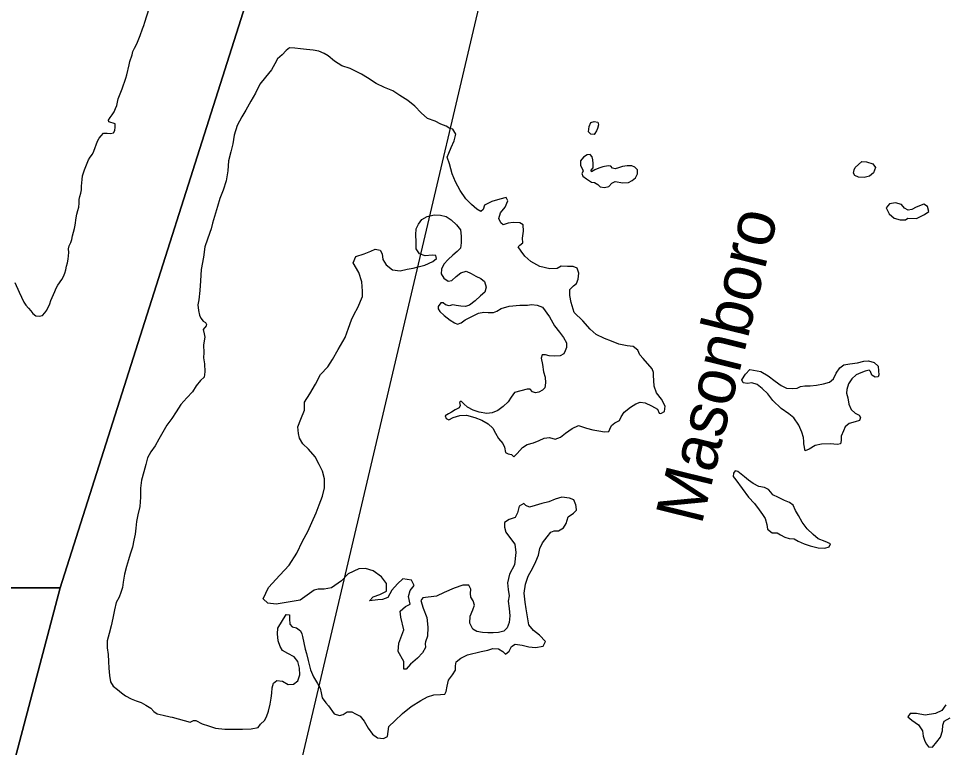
# Model space of a CAD drawing. Extents: x 2290055 to 2389491, y 66597 to 237875.
# Drawn here: x 2341203 to 2345465, y 133270 to 136624 of the extents above; entities that cross this region are included whole.
import ezdxf

# ---------------------------------------------------------------- set-up
doc = ezdxf.new("R2010")
doc.units = 0
for name, color, linetype in [('Exist Hydrographic Bathymetry Feature', 7, 'Continuous'), ('Exist Hydrographic Island Shore', 7, 'Continuous'), ('Exist Hydrographic River Shore', 7, 'Continuous'), ('Exist Hydrographic Sound Label', 7, 'Continuous'), ('Map Preparation Inset Cut Line', 7, 'Continuous')]:
    doc.layers.add(name, color=color, linetype=linetype)

msp = doc.modelspace()

# ---------------------------------------------------------------- linework, layer by layer
at = {"layer": 'Exist Hydrographic Bathymetry Feature'}
for points in [[(2343853, 136091.1), (2343837.6, 136092.8), (2343825.9, 136103.5), (2343829.6, 136127.6), (2343837.2, 136145.6), (2343851.9, 136151), (2343869.2, 136147), (2343872.6, 136134.8), (2343867.9, 136118.7), (2343862.8, 136106.8), (2343856.2, 136095.9), (2343853, 136091.1)], [(2343899.5, 135847.3), (2343920.4, 135851), (2343933.6, 135866.1), (2343948.7, 135874.4), (2343984.8, 135868), (2344010, 135870.5), (2344027.7, 135878.7), (2344042, 135890.9), (2344051.7, 135910.2), (2344051.3, 135928.8), (2344040.2, 135940.5), (2344025.4, 135946.4), (2344004.3, 135946.8), (2343983, 135943.7), (2343964.9, 135938), (2343948.7, 135932.7), (2343937.2, 135936), (2343929, 135944.7), (2343916.9, 135946.1), (2343892.7, 135941.7), (2343873.7, 135936), (2343856, 135928.1), (2343839.8, 135919.5), (2343839.2, 135925.9), (2343847.2, 135936.8), (2343848.2, 135944.5), (2343848.5, 135957.4), (2343847, 135974.2), (2343842.7, 135987.7), (2343834.3, 135998.7), (2343820, 135997.5), (2343804, 135986), (2343790, 135969.7), (2343790, 135948.7), (2343799, 135931.9), (2343801.9, 135921.9), (2343796.2, 135911.3), (2343800.5, 135899.4), (2343817.1, 135886.1), (2343839.8, 135871.1), (2343854, 135869.8), (2343870, 135861), (2343880.2, 135849.3), (2343899.5, 135847.3)], [(2345095, 135893), (2345068.9, 135894.8), (2345052.9, 135902.3), (2345046, 135913.3), (2345048.8, 135928.1), (2345053.5, 135939.3), (2345085.3, 135966.2), (2345106, 135964.5), (2345135.6, 135956.2), (2345147, 135938.4), (2345138.2, 135914), (2345120, 135898.7), (2345095, 135893)], [(2345284.8, 135697.7), (2345296.7, 135705.3), (2345336.3, 135704.1), (2345373.2, 135721.9), (2345393.3, 135736.3), (2345386.3, 135759.2), (2345370.4, 135770.3), (2345334.7, 135755.7), (2345314, 135745.5), (2345298, 135742.7), (2345280.5, 135751.2), (2345266.6, 135768), (2345239.5, 135776.2), (2345211.8, 135772.2), (2345196.7, 135753.3), (2345210, 135725.8), (2345233.6, 135706.3), (2345261.3, 135697.8), (2345284.8, 135697.7)], [(2344823.1, 134635.2), (2344817.5, 134666.4), (2344817.9, 134678.3), (2344816.5, 134696.3), (2344808.1, 134720.7), (2344795.2, 134752.8), (2344771.2, 134787.3), (2344748.2, 134804.8), (2344712.5, 134830.2), (2344675.2, 134865.8), (2344651.8, 134896.5), (2344626, 134921), (2344602.2, 134940.1), (2344578.2, 134947.8), (2344559, 134945.3), (2344538.5, 134947.7), (2344532.1, 134962.1), (2344548.7, 134987.1), (2344568.6, 135009), (2344620.3, 134999.3), (2344653.5, 134979.4), (2344685.1, 134955.5), (2344712.7, 134935.3), (2344737.8, 134923.9), (2344766.1, 134921.7), (2344786.8, 134923.6), (2344801.5, 134930.2), (2344821.8, 134934), (2344846.2, 134934.3), (2344875.1, 134937.8), (2344907.5, 134943.7), (2344935, 134951.1), (2344953.5, 134966.2), (2344966.8, 134991.8), (2344983.4, 135017.5), (2345001.3, 135030.2), (2345029.8, 135035.4), (2345065, 135040.4), (2345093.3, 135047.8), (2345115.5, 135048.4), (2345141.3, 135041.6), (2345159.6, 135024.4), (2345161.4, 135002.8), (2345163.5, 134984.2), (2345159.4, 134975.4), (2345146.2, 134974.3), (2345131.3, 134983.4), (2345124.5, 134999.8), (2345117.7, 135006.5), (2345100.5, 135002.1), (2345080, 134994.1), (2345058.7, 134984.8), (2345037.8, 134966.2), (2345023.8, 134942.5), (2345014.8, 134916.6), (2345014.2, 134900.5), (2345019.7, 134878), (2345024, 134850.3), (2345035.9, 134825.3), (2345054.6, 134808.1), (2345072.2, 134798.7), (2345078.2, 134787.8), (2345074.1, 134774.2), (2345054, 134768.5), (2345026.1, 134760.7), (2345008.4, 134745), (2345000.2, 134726.9), (2344989.6, 134701.9), (2344990, 134682.9), (2344986.9, 134666.8), (2344973, 134664), (2344938.3, 134666.5), (2344898.7, 134665.4), (2344869, 134659.2), (2344842.8, 134643.1), (2344823.1, 134635.2)], [(2344913.9, 134186.5), (2344934.8, 134193.2), (2344939.9, 134207.2), (2344916, 134218.2), (2344882.9, 134229.7), (2344861, 134250.4), (2344833.3, 134275.8), (2344810.6, 134306.2), (2344792.3, 134336.9), (2344779.2, 134360.6), (2344768.9, 134384.7), (2344751.9, 134397.4), (2344727.9, 134406.1), (2344701.1, 134419.3), (2344675.2, 134432.6), (2344665.2, 134445.3), (2344655.5, 134457.5), (2344636.5, 134465.6), (2344610.8, 134471.1), (2344584.8, 134484.3), (2344563.3, 134500.2), (2344543.8, 134514.8), (2344529.4, 134527.5), (2344514.5, 134539), (2344500.9, 134543.3), (2344493.3, 134532.6), (2344491.9, 134517.1), (2344504, 134501.1), (2344533.9, 134462.1), (2344562.4, 134422.2), (2344590.5, 134392.2), (2344612.3, 134363.8), (2344626.8, 134341.7), (2344640, 134323.2), (2344646.5, 134296.5), (2344649.6, 134274.6), (2344671.5, 134258.1), (2344694.9, 134256.8), (2344710.1, 134247.9), (2344730, 134237.9), (2344750.5, 134231.3), (2344772.8, 134230.6), (2344791.7, 134219.3), (2344819.6, 134206.4), (2344846.9, 134198), (2344883.4, 134188.4), (2344913.9, 134186.5)], [(2345471.2, 133466.3), (2345452.8, 133439.9), (2345423, 133426), (2345376.1, 133418.4), (2345336.5, 133425.3), (2345306.6, 133426.3), (2345296.5, 133411), (2345314.8, 133394.8), (2345344.9, 133373.9), (2345364.2, 133346.4), (2345367.3, 133322.2), (2345375.3, 133299.1), (2345381.8, 133285.3), (2345391.5, 133272.5), (2345409.3, 133271.5), (2345430, 133295.9), (2345446.4, 133317.4), (2345456.5, 133346.2), (2345457.5, 133372.6), (2345464.3, 133391.4), (2345490.9, 133406.5)]]:
    msp.add_lwpolyline(points, dxfattribs=at)
at = {"layer": 'Exist Hydrographic Island Shore'}
for points in [[(2342474.2, 136488.3), (2342449.8, 136489.1), (2342435.2, 136477), (2342416.8, 136457.1), (2342394, 136439.5), (2342382.7, 136416.1), (2342367.8, 136387.8), (2342339.1, 136353.8), (2342313.4, 136322.1), (2342292.9, 136280.7), (2342271.8, 136243.8), (2342248.8, 136203), (2342231, 136171.9), (2342209.5, 136131.7), (2342195.3, 136087), (2342188.4, 136047.5), (2342179.9, 136011.4), (2342168.5, 135969.9), (2342166.8, 135923.2), (2342158, 135876.9), (2342144.1, 135833.8), (2342129.9, 135795.9), (2342118.4, 135758.6), (2342105.3, 135713), (2342095.3, 135682.1), (2342088.9, 135657), (2342082.8, 135640.3), (2342060.4, 135573.1), (2342053.4, 135525.7), (2342043.8, 135469.4), (2342040.5, 135417.8), (2342037.8, 135372), (2342032.9, 135330.1), (2342028.4, 135306.1), (2342031.1, 135281), (2342036, 135259.2), (2342042.1, 135245.1), (2342053, 135232.3), (2342063.7, 135224.7), (2342067.6, 135215.7), (2342066.3, 135209.9), (2342052.4, 135193), (2342057.9, 135173), (2342060.8, 135158.6), (2342057.5, 135141.4), (2342053.4, 135120.4), (2342055.7, 135087.6), (2342054, 135063.4), (2342059, 135035.7), (2342060.4, 134998.7), (2342056.7, 134974.4), (2342039.7, 134957.8), (2342020.8, 134934.7), (2342003.6, 134906.1), (2341978, 134878.7), (2341950.5, 134847.5), (2341928.6, 134814), (2341908, 134784.4), (2341885.5, 134753.5), (2341867.4, 134721.4), (2341848, 134688), (2341830.9, 134657.1), (2341811.3, 134630.5), (2341796.3, 134603.2), (2341788.5, 134571.8), (2341780.1, 134537.9), (2341768.4, 134499.1), (2341764.3, 134462.3), (2341764.7, 134422.3), (2341761.4, 134378.4), (2341752.2, 134340.9), (2341746.3, 134309.6), (2341742.2, 134279.5), (2341739.1, 134250.8), (2341733.8, 134223.7), (2341727.6, 134191.7), (2341716.9, 134160), (2341708.3, 134133.4), (2341699.9, 134102.4), (2341690.7, 134067.1), (2341684.5, 134031), (2341680.8, 134005.4), (2341673.1, 133983.4), (2341666.5, 133960.8), (2341652.3, 133936.1), (2341644.8, 133902.5), (2341636.8, 133865), (2341629.6, 133829.5), (2341619.7, 133793.6), (2341610.9, 133760.3), (2341610.9, 133728), (2341615.4, 133697.1), (2341617.1, 133664.6), (2341618.3, 133634.6), (2341620.8, 133601.4), (2341626.5, 133571.5)], [(2343214.2, 135872.6), (2343198.8, 135910), (2343186.3, 135955.9), (2343175.7, 135986.2), (2343183.5, 136005.5), (2343193.7, 136030.2), (2343207.7, 136062), (2343216.3, 136092.3), (2343202.5, 136114.6), (2343188, 136118.8), (2343170.8, 136128.6), (2343146.2, 136138.1), (2343119.9, 136151.4), (2343085.2, 136163.9), (2343055.3, 136190.5), (2343027.2, 136221.6), (2342994, 136246.9), (2342957.7, 136269.7), (2342926.3, 136291.1), (2342887.8, 136306.8), (2342849.2, 136325.1), (2342809.7, 136352), (2342782, 136369), (2342729.1, 136395), (2342691.5, 136407.2), (2342657.7, 136428.6), (2342628.6, 136453.3), (2342609.7, 136463.7), (2342584.5, 136473.5), (2342559.1, 136478.8), (2342528.5, 136482.2), (2342501.1, 136485.6), (2342474.2, 136488.3)], [(2343431.8, 134668.5), (2343439, 134651.2), (2343444.1, 134627.1), (2343456.8, 134620.8), (2343472.6, 134617.7), (2343482, 134606.9), (2343497.4, 134623.2), (2343522.2, 134650.6), (2343544.6, 134663.4), (2343573.1, 134671.5), (2343598.5, 134682.1), (2343622.1, 134693.3), (2343646.7, 134696.9), (2343673.3, 134688.8), (2343697.9, 134697.5), (2343720.1, 134716.4), (2343751.5, 134737.8), (2343780.6, 134751), (2343817.5, 134739.5), (2343846.2, 134731.2), (2343874.5, 134726.7), (2343900.5, 134722.8), (2343919.8, 134723.7), (2343924.7, 134735.3), (2343931.7, 134750.9), (2343948.3, 134763.6), (2343969.4, 134774.2), (2343977.4, 134790.8), (2343990.3, 134813.5), (2344020.3, 134835.1), (2344044.5, 134850.9), (2344064, 134858.8), (2344087.7, 134856.5), (2344116.5, 134842.1), (2344143.3, 134826.9), (2344150.9, 134808.3), (2344159.9, 134807.4), (2344176.5, 134815.1), (2344180, 134840.6), (2344163, 134871.9), (2344139.4, 134901.6), (2344128.8, 134932.5), (2344126.1, 134983.4), (2344126.1, 134995.6), (2344119.9, 135011.7), (2344077.3, 135060), (2344062.3, 135076.8), (2344052.7, 135097.8), (2344032.2, 135115.3), (2344004.5, 135118.4), (2343965.9, 135126.3), (2343931.9, 135139.4), (2343900.7, 135151.8), (2343861.8, 135170.8), (2343834.3, 135194.8), (2343800.1, 135233.6), (2343760.5, 135271.9), (2343747.2, 135317.3), (2343741, 135350.2), (2343740.6, 135377), (2343756.8, 135394.3), (2343771.6, 135405.1), (2343778.5, 135425.1), (2343781.4, 135451.8), (2343773.4, 135475.7), (2343756, 135482.9), (2343729.5, 135483.7), (2343701.2, 135485.4), (2343682.2, 135474), (2343648.5, 135473.2), (2343602.8, 135482.5), (2343561.2, 135506.2), (2343533.5, 135530.2), (2343516.3, 135554.2), (2343502.7, 135573.9), (2343509.9, 135581.9), (2343523.7, 135591.8), (2343522.2, 135613.4), (2343527.8, 135646.2), (2343525.9, 135674.3), (2343510.7, 135684), (2343480, 135685.2), (2343456.6, 135682.4), (2343433.8, 135674.2), (2343423.2, 135683.9), (2343412.9, 135703.9), (2343421.9, 135730.9), (2343443.3, 135756.9), (2343454.5, 135785.5), (2343448, 135800.3), (2343418, 135793.4), (2343382, 135781.7), (2343347.9, 135766.2), (2343341.6, 135745.3), (2343330.9, 135736.6), (2343312.4, 135747), (2343288, 135768.4), (2343261.2, 135795.3), (2343236.2, 135832.5), (2343214.2, 135872.6)], [(2343124.2, 135534.2), (2343106.8, 135536), (2343074, 135532), (2343047.9, 135540.8), (2343033.6, 135564.4), (2343032.3, 135596.3), (2343031.7, 135628.6), (2343033.6, 135656.6), (2343043.4, 135678.7), (2343059.2, 135699.5), (2343083.8, 135714), (2343115.8, 135721.4), (2343144.7, 135720.2), (2343171.8, 135712.8), (2343194.7, 135697.9), (2343218.9, 135675.3), (2343237.8, 135651.3), (2343240.5, 135622.7), (2343240.7, 135592.7), (2343237.2, 135567.5), (2343221.2, 135551.5), (2343201.3, 135535.2), (2343180.8, 135515.3), (2343160.5, 135493.4), (2343149.4, 135471.4), (2343148, 135449.4), (2343160.5, 135429.6), (2343180, 135415.3), (2343196.8, 135418.4), (2343217.1, 135437), (2343238.2, 135453.4), (2343262.8, 135462.4), (2343286.4, 135451.7), (2343307.9, 135439.1), (2343330.7, 135427.8), (2343347.1, 135414.4), (2343355.7, 135388.7), (2343349.6, 135365.4), (2343328.9, 135348.1), (2343304.2, 135325.6), (2343278, 135305.3), (2343260, 135299.3), (2343239, 135300.6), (2343217.3, 135303.6), (2343202.5, 135306.3), (2343185.3, 135302.6), (2343167.3, 135307.5), (2343157, 135316.1), (2343147, 135316), (2343134.5, 135299), (2343134.3, 135288.1), (2343142.5, 135276.6), (2343162.6, 135258.1), (2343190, 135236.5), (2343209.5, 135224.5), (2343223.7, 135217.9), (2343240.5, 135224.2), (2343258.3, 135237.3), (2343293, 135254.5), (2343320.4, 135267.7), (2343344, 135272.9), (2343363.9, 135271.8), (2343388.7, 135272.1), (2343404.5, 135277.4), (2343424.2, 135290.6), (2343460.5, 135300), (2343509.5, 135304.5), (2343545, 135305.6), (2343563.8, 135307.7), (2343589.5, 135305.8), (2343614.7, 135296.4), (2343646.1, 135251.6), (2343670.5, 135210.7), (2343692.2, 135180.6), (2343711.5, 135155.7), (2343724.6, 135132), (2343725.2, 135110.8), (2343719.3, 135094.9), (2343712.1, 135080.6), (2343695.5, 135071.7), (2343670.5, 135069.8), (2343645.5, 135071.8), (2343628, 135076.4), (2343612.4, 135076.8), (2343607.9, 135061.3), (2343615.3, 135032.1), (2343619.4, 134998.3), (2343627, 134974.5), (2343628.4, 134948.1), (2343624.7, 134924.8), (2343614.9, 134913.8), (2343597.5, 134905.5), (2343582.7, 134902.4), (2343569, 134907.1), (2343558.1, 134918.2), (2343543.3, 134919), (2343514.2, 134911.3), (2343485.9, 134903.2), (2343470.7, 134882.4), (2343456.2, 134860.9)], [(2343074.6, 133747.4), (2343076, 133729.7), (2343061.5, 133705.7), (2343039.3, 133680.6), (2343007.7, 133653.5), (2342987, 133630), (2342975.5, 133630.2), (2342976.6, 133666), (2342950.3, 133711.8), (2342953.4, 133749.2), (2342976, 133811.7), (2342962, 133868.6), (2342958.9, 133896.3), (2342984, 133918.5), (2343005.7, 133928.4), (2342997.1, 133964.4), (2343005.5, 133992.3), (2343023.5, 134014.4), (2343011.8, 134039.7), (2342972.1, 134045.7), (2342947.5, 134022.2), (2342920.6, 133994.1), (2342902.3, 133960.4), (2342878.8, 133950.4), (2342856.4, 133949.2), (2342818.5, 133944.2), (2342834.5, 133962.5), (2342866.5, 133973.8), (2342896.2, 133989.7), (2342897.2, 134024.2), (2342874, 134054.2), (2342834.5, 134082.4), (2342799.8, 134093.6), (2342768.6, 134092.3), (2342720.3, 134069.1), (2342689.7, 134037.2), (2342643.8, 134004.7), (2342610.3, 133998.5), (2342581.4, 133997.8), (2342563, 133993.7), (2342498.8, 133948.2), (2342389.3, 133929.4), (2342349.9, 133933.8), (2342328.4, 133953.9), (2342353.2, 134006.4), (2342405.7, 134063.1), (2342447.9, 134109.4), (2342484, 134164.6), (2342509.1, 134218.7), (2342534.3, 134263.9), (2342553.5, 134305.3), (2342573.2, 134350.1), (2342587.2, 134385.7), (2342601.3, 134426.2), (2342611.2, 134464), (2342611, 134506.5), (2342601.9, 134540.6), (2342586.8, 134572.7), (2342568.7, 134606.9), (2342538, 134643), (2342511.5, 134666.5), (2342496.3, 134692.8), (2342491.4, 134714.3), (2342489, 134744.6), (2342502.3, 134781.2), (2342518.3, 134822.6), (2342519.7, 134858.1), (2342543.1, 134897.7), (2342569.7, 134941.9), (2342592.9, 134986), (2342625.9, 135021.9), (2342648.3, 135055.7), (2342674.7, 135100.5), (2342705.7, 135156), (2342721.9, 135199.3), (2342735.4, 135237.9), (2342746.9, 135263.8), (2342764.8, 135294), (2342785.7, 135344.8), (2342785.5, 135369), (2342783, 135412.5), (2342769.1, 135456.2), (2342743, 135500.4), (2342754.7, 135529.5), (2342794.1, 135541.6), (2342824.4, 135553.6), (2342843.9, 135562.2), (2342867.3, 135557.6), (2342876.5, 135541.6), (2342879.6, 135515.2), (2342895.2, 135490.3), (2342924.1, 135467.1), (2342959.6, 135463.9), (2342992, 135470.5), (2343018.8, 135475.6), (2343042.6, 135481.1), (2343073.6, 135489.8), (2343109.2, 135506.3), (2343127.3, 135520.7), (2343124.2, 135534.2)], [(2343456.2, 134860.9), (2343433.2, 134838.4), (2343409, 134821), (2343383.2, 134809.1), (2343357.6, 134807.2), (2343323.3, 134812.9), (2343295, 134822.3), (2343269, 134835.5), (2343253, 134850.8), (2343240.7, 134862.9), (2343232.5, 134856.6), (2343234.9, 134842.8), (2343231, 134832.1), (2343212.2, 134823.2), (2343196, 134813), (2343181.4, 134804.5), (2343166, 134796.5), (2343170.6, 134783.7), (2343183.5, 134776.8), (2343202.7, 134788.6), (2343233.5, 134797.3), (2343264.5, 134799), (2343302.4, 134787.9), (2343335, 134776.6), (2343364.9, 134759.6), (2343385.4, 134739.2), (2343397.5, 134716.5), (2343412.7, 134691.8), (2343431.8, 134668.5)], [(2343213.4, 133645.6), (2343217.9, 133664), (2343239, 133680.7), (2343269.6, 133696.6), (2343333, 133711.5), (2343363.1, 133717.7), (2343385.2, 133725), (2343411.5, 133723.1), (2343431.6, 133711.4), (2343444.9, 133699.6), (2343461.5, 133712.1), (2343472, 133734.8), (2343489.2, 133745), (2343520.8, 133741.2), (2343551.5, 133733.1), (2343582.3, 133729), (2343616.9, 133735.9), (2343628, 133757.9), (2343600.5, 133787.2), (2343572.5, 133807.5), (2343551.5, 133834), (2343539.4, 133908.4), (2343535.3, 133938), (2343530.4, 133980.5), (2343537, 134020.5), (2343549.3, 134058.7), (2343569.6, 134096.3), (2343584.6, 134125.9), (2343596.4, 134155.3), (2343602, 134186), (2343614.5, 134211.6), (2343635.4, 134238.3), (2343653.4, 134260.8), (2343668, 134266.8), (2343687.9, 134266.7), (2343710.7, 134279.8), (2343723.2, 134300.6), (2343732.8, 134330.4), (2343757.4, 134347.8), (2343771.6, 134362.1), (2343769.9, 134378.6), (2343768.7, 134386.3), (2343759.1, 134408.7), (2343739, 134417.5), (2343703.5, 134421), (2343672.7, 134412.8), (2343643.2, 134400.2), (2343611.2, 134393.1), (2343580.2, 134382.7), (2343554.4, 134375.3), (2343538.2, 134383.8), (2343528, 134391.8), (2343507.5, 134379.9), (2343499.5, 134350.2), (2343488.8, 134328.1), (2343460.9, 134318.8), (2343439.2, 134305.3), (2343440.2, 134283.1), (2343445.9, 134261.2), (2343467.5, 134231.2), (2343487.6, 134205), (2343492.1, 134167), (2343485.1, 134110.5), (2343462.8, 134066.7), (2343453.5, 134027.3), (2343456.2, 133997.3), (2343461.7, 133968), (2343456.2, 133942.2), (2343460.5, 133909.4), (2343463.6, 133875.5), (2343461.9, 133844.9), (2343451.5, 133820.3), (2343436.3, 133804.6), (2343412.7, 133799.2), (2343387.1, 133797.3), (2343362.3, 133796.6), (2343337.7, 133798), (2343312, 133802.8), (2343293.6, 133814.8), (2343280.5, 133841.8), (2343281.3, 133873.7), (2343293.2, 133902.5), (2343301.6, 133923.9), (2343295.2, 133944.5), (2343284.6, 133961.1), (2343283.9, 133977.5), (2343284.2, 133998.5), (2343275.5, 134017.1), (2343248.3, 134016.8), (2343207.3, 134002.7), (2343161.9, 133982.2), (2343126.5, 133966), (2343064.3, 133958.5), (2343054.9, 133945.5), (2343065.6, 133911.4), (2343081.8, 133868.1), (2343086.3, 133823.3), (2343085, 133781.4), (2343076.4, 133755.8), (2343074.6, 133747.4)], [(2341626.5, 133571.5), (2341638, 133552.3), (2341657.5, 133536.4), (2341676.3, 133521.2), (2341695.2, 133506.9), (2341721, 133494), (2341743.6, 133484.9), (2341766.6, 133476.5), (2341788.3, 133463.9), (2341811.3, 133450), (2341826.2, 133435.3), (2341840.2, 133423.9), (2341868.1, 133418.4), (2341900.7, 133411), (2341909.5, 133408.8), (2341992.5, 133386.4), (2342008.5, 133393.3), (2342018.2, 133393.1), (2342048.7, 133377.7), (2342077.2, 133369), (2342109.4, 133359.1), (2342152.3, 133353.8), (2342193.7, 133353.6), (2342233.5, 133354.4), (2342273, 133355.9), (2342305, 133361.6), (2342316.3, 133376.4), (2342335, 133393.4), (2342344, 133410.9), (2342353.4, 133436.1), (2342360.2, 133468.4), (2342365.3, 133496.2), (2342368.8, 133518.8), (2342369.8, 133544.6), (2342376, 133565.7), (2342392, 133578.4), (2342418.4, 133574.2), (2342444.3, 133560), (2342468.7, 133560.3), (2342488.3, 133576.7), (2342496.8, 133603.9), (2342495.9, 133635.1), (2342489, 133664.7), (2342471.7, 133686.4), (2342441.6, 133701.5), (2342418.4, 133715.4), (2342407.6, 133734.6), (2342397.5, 133759.7), (2342394.8, 133793.2), (2342395.7, 133819), (2342434.4, 133882.3), (2342450, 133879.9), (2342449.8, 133861.8), (2342451.4, 133836.7), (2342461.5, 133824.6), (2342482.2, 133819.7), (2342500, 133805.7), (2342506.6, 133792.9), (2342510.5, 133780.3), (2342516.4, 133751.4), (2342522, 133722.1), (2342527.9, 133701.9), (2342535.9, 133669.4), (2342546.8, 133627), (2342560.9, 133594.3), (2342579.6, 133564.2), (2342591.3, 133543.1), (2342595.8, 133521.5), (2342600.1, 133497.7), (2342616.5, 133475), (2342630.2, 133461.3), (2342655.3, 133425.2), (2342680.1, 133417.1), (2342696.5, 133421.2), (2342715.3, 133434), (2342736.3, 133433.6), (2342754.5, 133424.8), (2342774.6, 133413.4), (2342793.5, 133390.4), (2342811.9, 133359.1), (2342832, 133330.6), (2342854.8, 133313.8), (2342882.7, 133310.9), (2342900.7, 133320.5), (2342904, 133343.4), (2342907.3, 133366.7), (2342934.5, 133392.8), (2342970.4, 133426.7), (2343010, 133458.8), (2343054.5, 133485.1), (2343085.2, 133502.9), (2343114.8, 133511.6), (2343144.7, 133513.6), (2343164.4, 133514.8), (2343171.2, 133527.8), (2343175.1, 133552), (2343182, 133579.5), (2343200.7, 133604.2), (2343214, 133625.6), (2343213.4, 133645.6)]]:
    msp.add_lwpolyline(points, dxfattribs=at)
at = {"layer": 'Exist Hydrographic River Shore'}
for points in [[(2341492, 135836.6), (2341493, 135852.6), (2341495.7, 135883.9), (2341497.5, 135899.8), (2341501.2, 135914.7), (2341507, 135928.8), (2341512, 135943.8), (2341524.7, 135973.8), (2341532.7, 135987), (2341542.5, 136000.1), (2341549.5, 136014.2), (2341566.5, 136060), (2341574, 136073.1), (2341583.2, 136085.2), (2341594, 136097.2), (2341610, 136097), (2341625.5, 136095.7), (2341640.5, 136097.8), (2341645.7, 136109.2), (2341648.2, 136124.5), (2341647.7, 136140), (2341618.5, 136149.1), (2341617.2, 136156.6), (2341624, 136168.9), (2341633.5, 136181.7), (2341642.7, 136195.7), (2341649.5, 136210), (2341654.5, 136224.3), (2341657.5, 136239.7), (2341661.5, 136254.9), (2341667.5, 136270.1), (2341674, 136285), (2341680, 136300.7), (2341696, 136349.4), (2341700.5, 136365.9), (2341711.5, 136411.6), (2341715.5, 136426.5), (2341725.2, 136456.6), (2341729, 136472), (2341736, 136487.8), (2341744, 136501.1), (2341751, 136516.1), (2341762.5, 136545.9), (2341773.5, 136576.7), (2341779.5, 136592.5), (2341784.5, 136607.6), (2341803.5, 136670.4)], [(2341186, 135409.4), (2341205.5, 135365.7), (2341227.5, 135318.7), (2341237, 135304.7), (2341248, 135291.7), (2341258.5, 135278.4), (2341268.5, 135266.7), (2341281.7, 135256.4), (2341297, 135255), (2341313.2, 135258.2), (2341324.2, 135269.4), (2341333.2, 135282.4), (2341346, 135311.6), (2341351, 135326.3), (2341357.2, 135340.3), (2341364, 135354.2), (2341369.2, 135368.7), (2341376.2, 135383.6), (2341384.2, 135397.1), (2341401.7, 135423.6), (2341409.5, 135436.7), (2341415.2, 135452.3), (2341419.7, 135468.3), (2341424, 135484.6), (2341427.5, 135500.7), (2341431.5, 135517.1), (2341433, 135532.7), (2341433.5, 135548), (2341433, 135564.8), (2341436, 135577.9), (2341442.7, 135593.1), (2341447.5, 135608.1), (2341451.7, 135624.9), (2341455, 135640.7), (2341459.5, 135657.7), (2341463, 135673.4), (2341468.7, 135707.5), (2341471.2, 135724.5), (2341475, 135741), (2341479.7, 135757), (2341481.5, 135774), (2341482.5, 135790.8), (2341484.7, 135805.9), (2341489, 135821.2), (2341492, 135836.6)]]:
    msp.add_lwpolyline(points, dxfattribs=at)
at = {"layer": 'Map Preparation Inset Cut Line'}
for points in [[(2318953.4, 149726.2), (2325417.5, 149726.2), (2346393.7, 149726.2), (2338303.7, 115381.1), (2324894.8, 115381.1)], [(2326073, 125795.4), (2326049.1, 134004.6), (2335243.2, 134004.6), (2335243.2, 141886.2), (2343900.4, 141886.2), (2341393.8, 134004.6), (2339225, 125795.4)], [(2343900.4, 141886.2), (2335243.2, 141886.2), (2335243.2, 134004.6), (2341393.8, 134004.6)], [(2341393.8, 134004.6), (2335243.2, 134004.6), (2326049.1, 134004.6), (2326073, 125795.4), (2339225, 125795.4)]]:
    msp.add_lwpolyline(points, close=True, dxfattribs=at)

# ---------------------------------------------------------------- texts
at = {"layer": 'Exist Hydrographic Sound Label'}
msp.add_text('Masonboro', height=220, rotation=76.1025, dxfattribs=at).set_placement((2344346.5, 134289.6))

doc.saveas('drawing.dxf')
